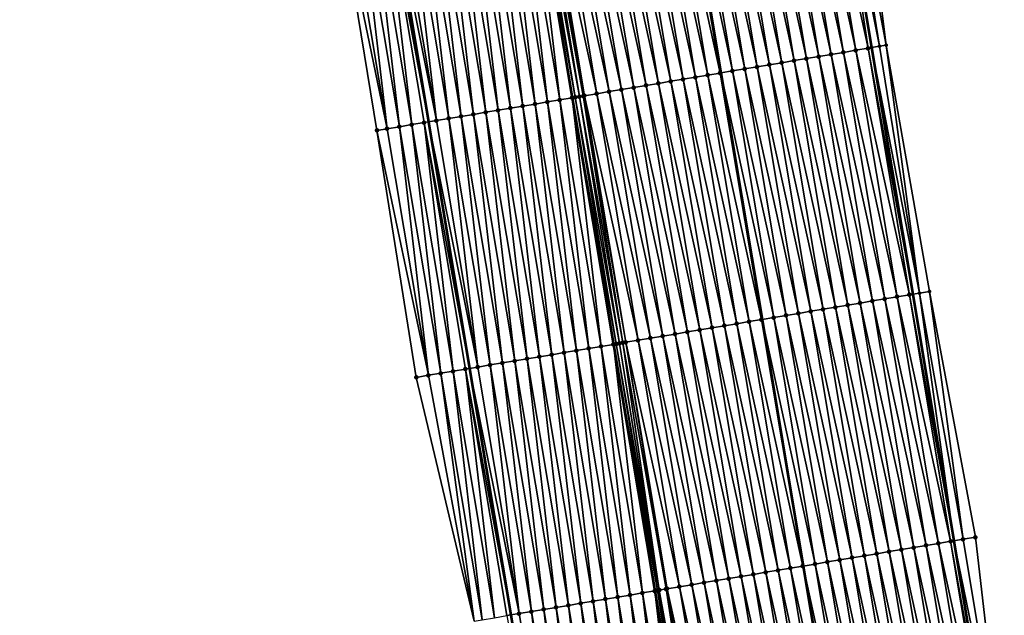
# Model space of a CAD drawing. Header units: feet. Extents: x 2010743 to 2022806, y 818705 to 837694.
# Tile 527 of 531: x 2011069 to 2011148, y 837192 to 837240. Entities that reach past the tile are written whole.
import ezdxf

# ---------------------------------------------------------------- set-up
doc = ezdxf.new("R2010")
doc.units = ezdxf.units.FT
doc.header["$MEASUREMENT"] = 0
for name, color, linetype, lineweight in [('EP_Travel Lane', 172, 'Continuous', 53), ('Road Shots', 141, 'Continuous', 100), ('STRIPING', 60, 'Continuous', 53)]:
    doc.layers.add(name, color=color, linetype=linetype, lineweight=lineweight)
doc.layers.add('I-77-MM17-21_NB-Surface-Border', color=7, linetype='Continuous')
doc.layers.add('I-77-MM17-21_NB-Surface-TIN', color=7, linetype='Continuous')

msp = doc.modelspace()

# ---------------------------------------------------------------- linework, layer by layer
at = {"layer": 'EP_Travel Lane'}
for points in [[(2011104.514, 837434.742, 351.34), (2011107.78, 837415.011, 351.279), (2011111.047, 837395.279, 351.224), (2011114.314, 837375.548, 351.122), (2011117.581, 837355.817, 351.022), (2011120.847, 837336.086, 350.92), (2011124.114, 837316.355, 350.766), (2011127.384, 837296.691, 350.653), (2011130.665, 837276.963, 350.494), (2011133.946, 837257.234, 350.353), (2011137.227, 837237.506, 350.187), (2011140.508, 837217.778, 350.009), (2011143.788, 837198.049, 349.843), (2011147.069, 837178.321, 349.642)], [(2011069.091, 837428.913, 351.618), (2011072.348, 837409.18, 351.539), (2011075.605, 837389.447, 351.486), (2011078.863, 837369.714, 351.407), (2011082.12, 837349.981, 351.32), (2011085.378, 837330.249, 351.211), (2011088.635, 837310.516, 351.083), (2011091.928, 837290.75, 350.94), (2011095.215, 837271.023, 350.777), (2011098.502, 837251.296, 350.63), (2011101.789, 837231.568, 350.475), (2011105.076, 837211.841, 350.307), (2011108.363, 837192.113, 350.139), (2011111.65, 837172.386, 349.935)]]:
    msp.add_polyline3d(points, dxfattribs=at)
at = {"layer": 'I-77-MM17-21_NB-Surface-Border', "color": 3, "linetype": 'Continuous', "lineweight": -3}
for points in [[(2011129.221, 837296.999, 350.596), (2011131.317, 837277.072, 350.474), (2011135.92, 837257.565, 350.287), (2011138.393, 837237.702, 350.154), (2011141.851, 837218.003, 350), (2011145.518, 837198.339, 349.784), (2011147.835, 837178.45, 349.618)], [(2011105.433, 837191.623, 350.058), (2011100.808, 837211.127, 350.183), (2011097.664, 837230.878, 350.35), (2011094.434, 837250.615, 350.516), (2011090.991, 837270.317, 350.659), (2011087.023, 837289.93, 350.798)]]:
    msp.add_polyline3d(points, dxfattribs=at)
at = {"layer": 'I-77-MM17-21_NB-Surface-TIN', "color": 128, "linetype": 'Continuous', "lineweight": -3}
for points in [[(2011138.393, 837237.702, 350.154), (2011135.92, 837257.565, 350.287), (2011134.683, 837257.358, 350.314)], [(2011134.966, 837237.127, 350.243), (2011131.662, 837256.851, 350.4), (2011130.676, 837256.686, 350.418)], [(2011135.952, 837237.292, 350.224), (2011132.648, 837257.017, 350.378), (2011131.662, 837256.851, 350.4)], [(2011134.966, 837237.127, 350.243), (2011135.952, 837237.292, 350.224), (2011131.662, 837256.851, 350.4)], [(2011136.938, 837237.457, 350.2), (2011133.926, 837257.231, 350.354), (2011132.648, 837257.017, 350.378)], [(2011135.952, 837237.292, 350.224), (2011136.938, 837237.457, 350.2), (2011132.648, 837257.017, 350.378)], [(2011133.926, 837257.231, 350.354), (2011137.227, 837237.506, 350.187), (2011133.946, 837257.234, 350.353)], [(2011137.219, 837237.505, 350.188), (2011133.926, 837257.231, 350.354), (2011136.938, 837237.457, 350.2)], [(2011137.219, 837237.505, 350.188), (2011137.227, 837237.506, 350.187), (2011133.926, 837257.231, 350.354)], [(2011137.862, 837237.613, 350.158), (2011134.683, 837257.358, 350.314), (2011133.946, 837257.234, 350.353)], [(2011137.862, 837237.613, 350.158), (2011133.946, 837257.234, 350.353), (2011137.227, 837237.506, 350.187)], [(2011138.393, 837237.702, 350.154), (2011134.683, 837257.358, 350.314), (2011137.862, 837237.613, 350.158)], [(2011130.034, 837236.3, 350.325), (2011126.731, 837256.025, 350.477), (2011125.745, 837255.859, 350.495)], [(2011131.021, 837236.465, 350.31), (2011127.717, 837256.19, 350.461), (2011126.731, 837256.025, 350.477)], [(2011130.034, 837236.3, 350.325), (2011131.021, 837236.465, 350.31), (2011126.731, 837256.025, 350.477)], [(2011132.007, 837236.631, 350.295), (2011128.703, 837256.355, 350.447), (2011127.717, 837256.19, 350.461)], [(2011131.021, 837236.465, 350.31), (2011132.007, 837236.631, 350.295), (2011127.717, 837256.19, 350.461)], [(2011132.993, 837236.796, 350.278), (2011129.689, 837256.521, 350.433), (2011128.703, 837256.355, 350.447)], [(2011132.007, 837236.631, 350.295), (2011132.993, 837236.796, 350.278), (2011128.703, 837256.355, 350.447)], [(2011133.979, 837236.961, 350.26), (2011130.676, 837256.686, 350.418), (2011129.689, 837256.521, 350.433)], [(2011132.993, 837236.796, 350.278), (2011133.979, 837236.961, 350.26), (2011129.689, 837256.521, 350.433)], [(2011133.979, 837236.961, 350.26), (2011134.966, 837237.127, 350.243), (2011130.676, 837256.686, 350.418)], [(2011125.103, 837235.473, 350.418), (2011121.8, 837255.198, 350.574), (2011120.813, 837255.033, 350.592)], [(2011121.8, 837255.198, 350.574), (2011125.169, 837235.484, 350.417), (2011121.875, 837255.211, 350.572)], [(2011125.103, 837235.473, 350.418), (2011125.169, 837235.484, 350.417), (2011121.8, 837255.198, 350.574)], [(2011126.089, 837235.639, 350.399), (2011122.786, 837255.363, 350.554), (2011121.875, 837255.211, 350.572)], [(2011126.089, 837235.639, 350.399), (2011121.875, 837255.211, 350.572), (2011125.169, 837235.484, 350.417)], [(2011127.076, 837235.804, 350.379), (2011123.772, 837255.529, 350.534), (2011122.786, 837255.363, 350.554)], [(2011126.089, 837235.639, 350.399), (2011127.076, 837235.804, 350.379), (2011122.786, 837255.363, 350.554)], [(2011128.062, 837235.969, 350.36), (2011124.758, 837255.694, 350.514), (2011123.772, 837255.529, 350.534)], [(2011127.076, 837235.804, 350.379), (2011128.062, 837235.969, 350.36), (2011123.772, 837255.529, 350.534)], [(2011129.048, 837236.135, 350.342), (2011125.745, 837255.859, 350.495), (2011124.758, 837255.694, 350.514)], [(2011128.062, 837235.969, 350.36), (2011129.048, 837236.135, 350.342), (2011124.758, 837255.694, 350.514)], [(2011129.048, 837236.135, 350.342), (2011130.034, 837236.3, 350.325), (2011125.745, 837255.859, 350.495)], [(2011121.158, 837234.812, 350.484), (2011117.855, 837254.537, 350.644), (2011116.868, 837254.371, 350.662)], [(2011122.145, 837234.977, 350.466), (2011118.841, 837254.702, 350.627), (2011117.855, 837254.537, 350.644)], [(2011121.158, 837234.812, 350.484), (2011122.145, 837234.977, 350.466), (2011117.855, 837254.537, 350.644)], [(2011123.131, 837235.143, 350.449), (2011119.827, 837254.867, 350.609), (2011118.841, 837254.702, 350.627)], [(2011122.145, 837234.977, 350.466), (2011123.131, 837235.143, 350.449), (2011118.841, 837254.702, 350.627)], [(2011124.117, 837235.308, 350.434), (2011120.813, 837255.033, 350.592), (2011119.827, 837254.867, 350.609)], [(2011123.131, 837235.143, 350.449), (2011124.117, 837235.308, 350.434), (2011119.827, 837254.867, 350.609)], [(2011124.117, 837235.308, 350.434), (2011125.103, 837235.473, 350.418), (2011120.813, 837255.033, 350.592)], [(2011116.227, 837233.985, 350.571), (2011112.923, 837253.71, 350.731), (2011111.937, 837253.545, 350.747)], [(2011117.213, 837234.151, 350.553), (2011113.91, 837253.875, 350.714), (2011112.923, 837253.71, 350.731)], [(2011116.227, 837233.985, 350.571), (2011117.213, 837234.151, 350.553), (2011112.923, 837253.71, 350.731)], [(2011118.2, 837234.316, 350.537), (2011114.896, 837254.041, 350.697), (2011113.91, 837253.875, 350.714)], [(2011117.213, 837234.151, 350.553), (2011118.2, 837234.316, 350.537), (2011113.91, 837253.875, 350.714)], [(2011119.186, 837234.481, 350.52), (2011115.882, 837254.206, 350.68), (2011114.896, 837254.041, 350.697)], [(2011118.2, 837234.316, 350.537), (2011119.186, 837234.481, 350.52), (2011114.896, 837254.041, 350.697)], [(2011120.172, 837234.647, 350.502), (2011116.868, 837254.371, 350.662), (2011115.882, 837254.206, 350.68)], [(2011119.186, 837234.481, 350.52), (2011120.172, 837234.647, 350.502), (2011115.882, 837254.206, 350.68)], [(2011120.172, 837234.647, 350.502), (2011121.158, 837234.812, 350.484), (2011116.868, 837254.371, 350.662)], [(2011110.31, 837232.994, 350.564), (2011107.992, 837252.884, 350.743), (2011107.006, 837252.719, 350.732)], [(2011111.296, 837233.16, 350.578), (2011108.978, 837253.049, 350.753), (2011107.992, 837252.884, 350.743)], [(2011110.31, 837232.994, 350.564), (2011111.296, 837233.16, 350.578), (2011107.992, 837252.884, 350.743)], [(2011112.282, 837233.325, 350.59), (2011109.937, 837253.21, 350.762), (2011108.978, 837253.049, 350.753)], [(2011111.296, 837233.16, 350.578), (2011112.282, 837233.325, 350.59), (2011108.978, 837253.049, 350.753)], [(2011109.937, 837253.21, 350.762), (2011113.268, 837233.49, 350.6), (2011109.965, 837253.214, 350.762)], [(2011112.282, 837233.325, 350.59), (2011113.268, 837233.49, 350.6), (2011109.937, 837253.21, 350.762)], [(2011113.522, 837233.532, 350.601), (2011110.269, 837253.265, 350.763), (2011109.965, 837253.214, 350.762)], [(2011113.522, 837233.532, 350.601), (2011109.965, 837253.214, 350.762), (2011113.268, 837233.49, 350.6)], [(2011113.848, 837233.587, 350.601), (2011110.622, 837253.324, 350.762), (2011110.269, 837253.265, 350.763)], [(2011113.522, 837233.532, 350.601), (2011113.848, 837233.587, 350.601), (2011110.269, 837253.265, 350.763)], [(2011114.167, 837233.64, 350.6), (2011110.951, 837253.379, 350.76), (2011110.622, 837253.324, 350.762)], [(2011113.848, 837233.587, 350.601), (2011114.167, 837233.64, 350.6), (2011110.622, 837253.324, 350.762)], [(2011115.241, 837233.82, 350.589), (2011111.937, 837253.545, 350.747), (2011110.951, 837253.379, 350.76)], [(2011114.255, 837233.655, 350.6), (2011115.241, 837233.82, 350.589), (2011110.951, 837253.379, 350.76)], [(2011114.167, 837233.64, 350.6), (2011114.255, 837233.655, 350.6), (2011110.951, 837253.379, 350.76)], [(2011115.241, 837233.82, 350.589), (2011116.227, 837233.985, 350.571), (2011111.937, 837253.545, 350.747)], [(2011105.378, 837232.169, 350.515), (2011103.061, 837252.059, 350.694), (2011102.074, 837251.893, 350.69)], [(2011106.364, 837232.334, 350.523), (2011104.047, 837252.224, 350.699), (2011103.061, 837252.059, 350.694)], [(2011105.378, 837232.169, 350.515), (2011106.364, 837232.334, 350.523), (2011103.061, 837252.059, 350.694)], [(2011107.351, 837232.499, 350.53), (2011105.033, 837252.389, 350.707), (2011104.047, 837252.224, 350.699)], [(2011106.364, 837232.334, 350.523), (2011107.351, 837232.499, 350.53), (2011104.047, 837252.224, 350.699)], [(2011108.337, 837232.664, 350.538), (2011106.02, 837252.554, 350.718), (2011105.033, 837252.389, 350.707)], [(2011107.351, 837232.499, 350.53), (2011108.337, 837232.664, 350.538), (2011105.033, 837252.389, 350.707)], [(2011109.323, 837232.829, 350.549), (2011107.006, 837252.719, 350.732), (2011106.02, 837252.554, 350.718)], [(2011108.337, 837232.664, 350.538), (2011109.323, 837232.829, 350.549), (2011106.02, 837252.554, 350.718)], [(2011109.323, 837232.829, 350.549), (2011110.31, 837232.994, 350.564), (2011107.006, 837252.719, 350.732)], [(2011098.129, 837251.233, 350.624), (2011101.789, 837231.568, 350.475), (2011098.502, 837251.296, 350.63)], [(2011102.419, 837231.674, 350.487), (2011099.116, 837251.398, 350.639), (2011098.502, 837251.296, 350.63)], [(2011102.419, 837231.674, 350.487), (2011098.502, 837251.296, 350.63), (2011101.789, 837231.568, 350.475)], [(2011102.419, 837231.674, 350.487), (2011100.102, 837251.563, 350.658), (2011099.116, 837251.398, 350.639)], [(2011103.406, 837231.839, 350.499), (2011101.088, 837251.728, 350.676), (2011100.102, 837251.563, 350.658)], [(2011102.419, 837231.674, 350.487), (2011103.406, 837231.839, 350.499), (2011100.102, 837251.563, 350.658)], [(2011104.392, 837232.004, 350.508), (2011102.074, 837251.893, 350.69), (2011101.088, 837251.728, 350.676)], [(2011103.406, 837231.839, 350.499), (2011104.392, 837232.004, 350.508), (2011101.088, 837251.728, 350.676)], [(2011104.392, 837232.004, 350.508), (2011105.378, 837232.169, 350.515), (2011102.074, 837251.893, 350.69)], [(2011098.474, 837231.014, 350.379), (2011095.17, 837250.738, 350.542), (2011094.434, 837250.615, 350.516)], [(2011097.664, 837230.878, 350.35), (2011098.474, 837231.014, 350.379), (2011094.434, 837250.615, 350.516)], [(2011098.474, 837231.014, 350.379), (2011096.157, 837250.903, 350.578), (2011095.17, 837250.738, 350.542)], [(2011099.46, 837231.179, 350.413), (2011097.143, 837251.068, 350.606), (2011096.157, 837250.903, 350.578)], [(2011098.474, 837231.014, 350.379), (2011099.46, 837231.179, 350.413), (2011096.157, 837250.903, 350.578)], [(2011100.447, 837231.344, 350.442), (2011098.129, 837251.233, 350.624), (2011097.143, 837251.068, 350.606)], [(2011099.46, 837231.179, 350.413), (2011100.447, 837231.344, 350.442), (2011097.143, 837251.068, 350.606)], [(2011101.433, 837231.509, 350.469), (2011101.789, 837231.568, 350.475), (2011098.129, 837251.233, 350.624)], [(2011100.447, 837231.344, 350.442), (2011101.433, 837231.509, 350.469), (2011098.129, 837251.233, 350.624)], [(2011138.269, 837217.402, 350.073), (2011134.966, 837237.127, 350.243), (2011133.979, 837236.961, 350.26)], [(2011139.255, 837217.568, 350.048), (2011135.952, 837237.292, 350.224), (2011134.966, 837237.127, 350.243)], [(2011138.269, 837217.402, 350.073), (2011139.255, 837217.568, 350.048), (2011134.966, 837237.127, 350.243)], [(2011135.952, 837237.292, 350.224), (2011140.242, 837217.733, 350.02), (2011136.938, 837237.457, 350.2)], [(2011139.255, 837217.568, 350.048), (2011140.242, 837217.733, 350.02), (2011135.952, 837237.292, 350.224)], [(2011137.219, 837237.505, 350.188), (2011136.938, 837237.457, 350.2), (2011140.508, 837217.778, 350.009)], [(2011136.938, 837237.457, 350.2), (2011140.242, 837217.733, 350.02), (2011140.508, 837217.778, 350.009)], [(2011137.219, 837237.505, 350.188), (2011140.508, 837217.778, 350.009), (2011137.227, 837237.506, 350.187)], [(2011137.862, 837237.613, 350.158), (2011137.227, 837237.506, 350.187), (2011141.046, 837217.868, 349.987)], [(2011141.046, 837217.868, 349.987), (2011137.227, 837237.506, 350.187), (2011140.508, 837217.778, 350.009)], [(2011138.393, 837237.702, 350.154), (2011137.862, 837237.613, 350.158), (2011141.046, 837217.868, 349.987)], [(2011138.393, 837237.702, 350.154), (2011141.046, 837217.868, 349.987), (2011141.851, 837218.003, 350)], [(2011133.338, 837216.576, 350.159), (2011130.034, 837236.3, 350.325), (2011129.048, 837236.135, 350.342)], [(2011134.324, 837216.741, 350.144), (2011131.021, 837236.465, 350.31), (2011130.034, 837236.3, 350.325)], [(2011133.338, 837216.576, 350.159), (2011134.324, 837216.741, 350.144), (2011130.034, 837236.3, 350.325)], [(2011135.311, 837216.906, 350.13), (2011132.007, 837236.631, 350.295), (2011131.021, 837236.465, 350.31)], [(2011134.324, 837216.741, 350.144), (2011135.311, 837216.906, 350.13), (2011131.021, 837236.465, 350.31)], [(2011136.297, 837217.072, 350.114), (2011132.993, 837236.796, 350.278), (2011132.007, 837236.631, 350.295)], [(2011135.311, 837216.906, 350.13), (2011136.297, 837217.072, 350.114), (2011132.007, 837236.631, 350.295)], [(2011137.283, 837217.237, 350.095), (2011133.979, 837236.961, 350.26), (2011132.993, 837236.796, 350.278)], [(2011136.297, 837217.072, 350.114), (2011137.283, 837217.237, 350.095), (2011132.993, 837236.796, 350.278)], [(2011137.283, 837217.237, 350.095), (2011138.269, 837217.402, 350.073), (2011133.979, 837236.961, 350.26)], [(2011129.393, 837215.914, 350.246), (2011126.089, 837235.639, 350.399), (2011125.169, 837235.484, 350.417)], [(2011130.379, 837216.079, 350.223), (2011127.076, 837235.804, 350.379), (2011126.089, 837235.639, 350.399)], [(2011129.393, 837215.914, 350.246), (2011130.379, 837216.079, 350.223), (2011126.089, 837235.639, 350.399)], [(2011131.366, 837216.245, 350.2), (2011128.062, 837235.969, 350.36), (2011127.076, 837235.804, 350.379)], [(2011130.379, 837216.079, 350.223), (2011131.366, 837216.245, 350.2), (2011127.076, 837235.804, 350.379)], [(2011132.352, 837216.41, 350.178), (2011129.048, 837236.135, 350.342), (2011128.062, 837235.969, 350.36)], [(2011131.366, 837216.245, 350.2), (2011132.352, 837216.41, 350.178), (2011128.062, 837235.969, 350.36)], [(2011132.352, 837216.41, 350.178), (2011133.338, 837216.576, 350.159), (2011129.048, 837236.135, 350.342)], [(2011124.462, 837215.088, 350.322), (2011121.158, 837234.812, 350.484), (2011120.172, 837234.647, 350.502)], [(2011125.448, 837215.253, 350.305), (2011122.145, 837234.977, 350.466), (2011121.158, 837234.812, 350.484)], [(2011124.462, 837215.088, 350.322), (2011125.448, 837215.253, 350.305), (2011121.158, 837234.812, 350.484)], [(2011126.434, 837215.418, 350.289), (2011123.131, 837235.143, 350.449), (2011122.145, 837234.977, 350.466)], [(2011125.448, 837215.253, 350.305), (2011126.434, 837215.418, 350.289), (2011122.145, 837234.977, 350.466)], [(2011127.421, 837215.583, 350.28), (2011124.117, 837235.308, 350.434), (2011123.131, 837235.143, 350.449)], [(2011126.434, 837215.418, 350.289), (2011127.421, 837215.583, 350.28), (2011123.131, 837235.143, 350.449)], [(2011128.407, 837215.749, 350.266), (2011125.103, 837235.473, 350.418), (2011124.117, 837235.308, 350.434)], [(2011127.421, 837215.583, 350.28), (2011128.407, 837215.749, 350.266), (2011124.117, 837235.308, 350.434)], [(2011125.103, 837235.473, 350.418), (2011128.463, 837215.758, 350.265), (2011125.169, 837235.484, 350.417)], [(2011128.407, 837215.749, 350.266), (2011128.463, 837215.758, 350.265), (2011125.103, 837235.473, 350.418)], [(2011129.393, 837215.914, 350.246), (2011125.169, 837235.484, 350.417), (2011128.463, 837215.758, 350.265)], [(2011119.531, 837214.261, 350.414), (2011116.227, 837233.985, 350.571), (2011115.241, 837233.82, 350.589)], [(2011120.517, 837214.426, 350.394), (2011117.213, 837234.151, 350.553), (2011116.227, 837233.985, 350.571)], [(2011119.531, 837214.261, 350.414), (2011120.517, 837214.426, 350.394), (2011116.227, 837233.985, 350.571)], [(2011121.503, 837214.592, 350.376), (2011118.2, 837234.316, 350.537), (2011117.213, 837234.151, 350.553)], [(2011120.517, 837214.426, 350.394), (2011121.503, 837214.592, 350.376), (2011117.213, 837234.151, 350.553)], [(2011122.489, 837214.757, 350.357), (2011119.186, 837234.481, 350.52), (2011118.2, 837234.316, 350.537)], [(2011121.503, 837214.592, 350.376), (2011122.489, 837214.757, 350.357), (2011118.2, 837234.316, 350.537)], [(2011123.476, 837214.922, 350.34), (2011120.172, 837234.647, 350.502), (2011119.186, 837234.481, 350.52)], [(2011122.489, 837214.757, 350.357), (2011123.476, 837214.922, 350.34), (2011119.186, 837234.481, 350.52)], [(2011123.476, 837214.922, 350.34), (2011124.462, 837215.088, 350.322), (2011120.172, 837234.647, 350.502)], [(2011113.613, 837213.27, 350.398), (2011111.296, 837233.16, 350.578), (2011110.31, 837232.994, 350.564)], [(2011114.599, 837213.435, 350.412), (2011112.282, 837233.325, 350.59), (2011111.296, 837233.16, 350.578)], [(2011113.613, 837213.27, 350.398), (2011114.599, 837213.435, 350.412), (2011111.296, 837233.16, 350.578)], [(2011115.586, 837213.6, 350.428), (2011113.268, 837233.49, 350.6), (2011112.282, 837233.325, 350.59)], [(2011114.599, 837213.435, 350.412), (2011115.586, 837213.6, 350.428), (2011112.282, 837233.325, 350.59)], [(2011116.797, 837213.803, 350.443), (2011113.522, 837233.532, 350.601), (2011113.268, 837233.49, 350.6)], [(2011116.797, 837213.803, 350.443), (2011113.268, 837233.49, 350.6), (2011116.572, 837213.765, 350.441)], [(2011115.586, 837213.6, 350.428), (2011116.572, 837213.765, 350.441), (2011113.268, 837233.49, 350.6)], [(2011117.059, 837213.847, 350.443), (2011113.848, 837233.587, 350.601), (2011113.522, 837233.532, 350.601)], [(2011116.797, 837213.803, 350.443), (2011117.059, 837213.847, 350.443), (2011113.522, 837233.532, 350.601)], [(2011117.326, 837213.891, 350.443), (2011114.167, 837233.64, 350.6), (2011113.848, 837233.587, 350.601)], [(2011117.059, 837213.847, 350.443), (2011117.326, 837213.891, 350.443), (2011113.848, 837233.587, 350.601)], [(2011117.558, 837213.93, 350.441), (2011114.255, 837233.655, 350.6), (2011114.167, 837233.64, 350.6)], [(2011117.326, 837213.891, 350.443), (2011117.558, 837213.93, 350.441), (2011114.167, 837233.64, 350.6)], [(2011118.545, 837214.096, 350.431), (2011115.241, 837233.82, 350.589), (2011114.255, 837233.655, 350.6)], [(2011117.558, 837213.93, 350.441), (2011118.545, 837214.096, 350.431), (2011114.255, 837233.655, 350.6)], [(2011118.545, 837214.096, 350.431), (2011119.531, 837214.261, 350.414), (2011115.241, 837233.82, 350.589)], [(2011109.668, 837212.609, 350.36), (2011107.351, 837232.499, 350.53), (2011106.364, 837232.334, 350.523)], [(2011110.654, 837212.775, 350.369), (2011108.337, 837232.664, 350.538), (2011107.351, 837232.499, 350.53)], [(2011109.668, 837212.609, 350.36), (2011110.654, 837212.775, 350.369), (2011107.351, 837232.499, 350.53)], [(2011111.641, 837212.94, 350.377), (2011109.323, 837232.829, 350.549), (2011108.337, 837232.664, 350.538)], [(2011110.654, 837212.775, 350.369), (2011111.641, 837212.94, 350.377), (2011108.337, 837232.664, 350.538)], [(2011112.627, 837213.105, 350.387), (2011110.31, 837232.994, 350.564), (2011109.323, 837232.829, 350.549)], [(2011111.641, 837212.94, 350.377), (2011112.627, 837213.105, 350.387), (2011109.323, 837232.829, 350.549)], [(2011112.627, 837213.105, 350.387), (2011113.613, 837213.27, 350.398), (2011110.31, 837232.994, 350.564)], [(2011101.433, 837231.509, 350.469), (2011105.076, 837211.841, 350.307), (2011101.789, 837231.568, 350.475)], [(2011105.723, 837211.949, 350.317), (2011102.419, 837231.674, 350.487), (2011101.789, 837231.568, 350.475)], [(2011105.723, 837211.949, 350.317), (2011101.789, 837231.568, 350.475), (2011105.076, 837211.841, 350.307)], [(2011105.723, 837211.949, 350.317), (2011103.406, 837231.839, 350.499), (2011102.419, 837231.674, 350.487)], [(2011106.709, 837212.114, 350.328), (2011104.392, 837232.004, 350.508), (2011103.406, 837231.839, 350.499)], [(2011105.723, 837211.949, 350.317), (2011106.709, 837212.114, 350.328), (2011103.406, 837231.839, 350.499)], [(2011107.696, 837212.279, 350.341), (2011105.378, 837232.169, 350.515), (2011104.392, 837232.004, 350.508)], [(2011106.709, 837212.114, 350.328), (2011107.696, 837212.279, 350.341), (2011104.392, 837232.004, 350.508)], [(2011108.682, 837212.444, 350.352), (2011106.364, 837232.334, 350.523), (2011105.378, 837232.169, 350.515)], [(2011107.696, 837212.279, 350.341), (2011108.682, 837212.444, 350.352), (2011105.378, 837232.169, 350.515)], [(2011108.682, 837212.444, 350.352), (2011109.668, 837212.609, 350.36), (2011106.364, 837232.334, 350.523)], [(2011101.778, 837211.289, 350.215), (2011098.474, 837231.014, 350.379), (2011097.664, 837230.878, 350.35)], [(2011100.808, 837211.127, 350.183), (2011101.778, 837211.289, 350.215), (2011097.664, 837230.878, 350.35)], [(2011101.778, 837211.289, 350.215), (2011099.46, 837231.179, 350.413), (2011098.474, 837231.014, 350.379)], [(2011102.764, 837211.454, 350.245), (2011100.447, 837231.344, 350.442), (2011099.46, 837231.179, 350.413)], [(2011101.778, 837211.289, 350.215), (2011102.764, 837211.454, 350.245), (2011099.46, 837231.179, 350.413)], [(2011103.75, 837211.619, 350.277), (2011101.433, 837231.509, 350.469), (2011100.447, 837231.344, 350.442)], [(2011102.764, 837211.454, 350.245), (2011103.75, 837211.619, 350.277), (2011100.447, 837231.344, 350.442)], [(2011104.737, 837211.784, 350.302), (2011105.076, 837211.841, 350.307), (2011101.433, 837231.509, 350.469)], [(2011103.75, 837211.619, 350.277), (2011104.737, 837211.784, 350.302), (2011101.433, 837231.509, 350.469)], [(2011137.283, 837217.237, 350.095), (2011141.573, 837197.678, 349.898), (2011138.269, 837217.402, 350.073)], [(2011138.269, 837217.402, 350.073), (2011142.559, 837197.843, 349.877), (2011139.255, 837217.568, 350.048)], [(2011138.269, 837217.402, 350.073), (2011141.573, 837197.678, 349.898), (2011142.559, 837197.843, 349.877)], [(2011139.255, 837217.568, 350.048), (2011143.545, 837198.009, 349.85), (2011140.242, 837217.733, 350.02)], [(2011139.255, 837217.568, 350.048), (2011142.559, 837197.843, 349.877), (2011143.545, 837198.009, 349.85)], [(2011140.242, 837217.733, 350.02), (2011143.788, 837198.049, 349.843), (2011140.508, 837217.778, 350.009)], [(2011140.242, 837217.733, 350.02), (2011143.545, 837198.009, 349.85), (2011143.788, 837198.049, 349.843)], [(2011141.046, 837217.868, 349.987), (2011140.508, 837217.778, 350.009), (2011143.788, 837198.049, 349.843)], [(2011141.046, 837217.868, 349.987), (2011144.532, 837198.174, 349.818), (2011141.851, 837218.003, 350)], [(2011141.046, 837217.868, 349.987), (2011143.788, 837198.049, 349.843), (2011144.532, 837198.174, 349.818)], [(2011141.851, 837218.003, 350), (2011144.532, 837198.174, 349.818), (2011145.518, 837198.339, 349.784)], [(2011133.338, 837216.576, 350.159), (2011137.628, 837197.017, 349.952), (2011134.324, 837216.741, 350.144)], [(2011134.324, 837216.741, 350.144), (2011138.614, 837197.182, 349.94), (2011135.311, 837216.906, 350.13)], [(2011134.324, 837216.741, 350.144), (2011137.628, 837197.017, 349.952), (2011138.614, 837197.182, 349.94)], [(2011135.311, 837216.906, 350.13), (2011139.6, 837197.347, 349.927), (2011136.297, 837217.072, 350.114)], [(2011135.311, 837216.906, 350.13), (2011138.614, 837197.182, 349.94), (2011139.6, 837197.347, 349.927)], [(2011136.297, 837217.072, 350.114), (2011140.587, 837197.512, 349.914), (2011137.283, 837217.237, 350.095)], [(2011136.297, 837217.072, 350.114), (2011139.6, 837197.347, 349.927), (2011140.587, 837197.512, 349.914)], [(2011137.283, 837217.237, 350.095), (2011140.587, 837197.512, 349.914), (2011141.573, 837197.678, 349.898)], [(2011129.393, 837215.914, 350.246), (2011128.463, 837215.758, 350.265), (2011132.697, 837196.19, 350.059)], [(2011129.393, 837215.914, 350.246), (2011133.683, 837196.355, 350.035), (2011130.379, 837216.079, 350.223)], [(2011129.393, 837215.914, 350.246), (2011132.697, 837196.19, 350.059), (2011133.683, 837196.355, 350.035)], [(2011130.379, 837216.079, 350.223), (2011134.669, 837196.52, 350.012), (2011131.366, 837216.245, 350.2)], [(2011130.379, 837216.079, 350.223), (2011133.683, 837196.355, 350.035), (2011134.669, 837196.52, 350.012)], [(2011131.366, 837216.245, 350.2), (2011135.655, 837196.686, 349.989), (2011132.352, 837216.41, 350.178)], [(2011131.366, 837216.245, 350.2), (2011134.669, 837196.52, 350.012), (2011135.655, 837196.686, 349.989)], [(2011132.352, 837216.41, 350.178), (2011136.642, 837196.851, 349.969), (2011133.338, 837216.576, 350.159)], [(2011132.352, 837216.41, 350.178), (2011135.655, 837196.686, 349.989), (2011136.642, 837196.851, 349.969)], [(2011133.338, 837216.576, 350.159), (2011136.642, 837196.851, 349.969), (2011137.628, 837197.017, 349.952)], [(2011123.476, 837214.922, 350.34), (2011127.766, 837195.363, 350.15), (2011124.462, 837215.088, 350.322)], [(2011124.462, 837215.088, 350.322), (2011128.752, 837195.528, 350.131), (2011125.448, 837215.253, 350.305)], [(2011124.462, 837215.088, 350.322), (2011127.766, 837195.363, 350.15), (2011128.752, 837195.528, 350.131)], [(2011125.448, 837215.253, 350.305), (2011129.738, 837195.694, 350.115), (2011126.434, 837215.418, 350.289)], [(2011125.448, 837215.253, 350.305), (2011128.752, 837195.528, 350.131), (2011129.738, 837195.694, 350.115)], [(2011126.434, 837215.418, 350.289), (2011130.724, 837195.859, 350.1), (2011127.421, 837215.583, 350.28)], [(2011126.434, 837215.418, 350.289), (2011129.738, 837195.694, 350.115), (2011130.724, 837195.859, 350.1)], [(2011127.421, 837215.583, 350.28), (2011131.711, 837196.024, 350.081), (2011128.407, 837215.749, 350.266)], [(2011127.421, 837215.583, 350.28), (2011130.724, 837195.859, 350.1), (2011131.711, 837196.024, 350.081)], [(2011128.407, 837215.749, 350.266), (2011131.757, 837196.032, 350.08), (2011128.463, 837215.758, 350.265)], [(2011128.407, 837215.749, 350.266), (2011131.711, 837196.024, 350.081), (2011131.757, 837196.032, 350.08)], [(2011132.697, 837196.19, 350.059), (2011128.463, 837215.758, 350.265), (2011131.757, 837196.032, 350.08)], [(2011118.545, 837214.096, 350.431), (2011122.834, 837194.536, 350.238), (2011119.531, 837214.261, 350.414)], [(2011119.531, 837214.261, 350.414), (2011123.821, 837194.702, 350.22), (2011120.517, 837214.426, 350.394)], [(2011119.531, 837214.261, 350.414), (2011122.834, 837194.536, 350.238), (2011123.821, 837194.702, 350.22)], [(2011120.517, 837214.426, 350.394), (2011124.807, 837194.867, 350.203), (2011121.503, 837214.592, 350.376)], [(2011120.517, 837214.426, 350.394), (2011123.821, 837194.702, 350.22), (2011124.807, 837194.867, 350.203)], [(2011121.503, 837214.592, 350.376), (2011125.793, 837195.032, 350.186), (2011122.489, 837214.757, 350.357)], [(2011121.503, 837214.592, 350.376), (2011124.807, 837194.867, 350.203), (2011125.793, 837195.032, 350.186)], [(2011122.489, 837214.757, 350.357), (2011126.779, 837195.198, 350.168), (2011123.476, 837214.922, 350.34)], [(2011122.489, 837214.757, 350.357), (2011125.793, 837195.032, 350.186), (2011126.779, 837195.198, 350.168)], [(2011123.476, 837214.922, 350.34), (2011126.779, 837195.198, 350.168), (2011127.766, 837195.363, 350.15)], [(2011114.599, 837213.435, 350.412), (2011117.903, 837193.71, 350.255), (2011115.586, 837213.6, 350.428)], [(2011115.586, 837213.6, 350.428), (2011118.889, 837193.875, 350.266), (2011116.572, 837213.765, 350.441)], [(2011115.586, 837213.6, 350.428), (2011117.903, 837193.71, 350.255), (2011118.889, 837193.875, 350.266)], [(2011116.797, 837213.803, 350.443), (2011116.572, 837213.765, 350.441), (2011120.099, 837194.078, 350.275)], [(2011120.099, 837194.078, 350.275), (2011116.572, 837213.765, 350.441), (2011119.876, 837194.041, 350.275)], [(2011118.889, 837193.875, 350.266), (2011119.876, 837194.041, 350.275), (2011116.572, 837213.765, 350.441)], [(2011116.797, 837213.803, 350.443), (2011120.236, 837194.101, 350.275), (2011117.059, 837213.847, 350.443)], [(2011116.797, 837213.803, 350.443), (2011120.099, 837194.078, 350.275), (2011120.236, 837194.101, 350.275)], [(2011117.059, 837213.847, 350.443), (2011120.236, 837194.101, 350.275), (2011117.326, 837213.891, 350.443)], [(2011117.326, 837213.891, 350.443), (2011120.791, 837194.194, 350.273), (2011117.558, 837213.93, 350.441)], [(2011117.326, 837213.891, 350.443), (2011120.236, 837194.101, 350.275), (2011120.791, 837194.194, 350.273)], [(2011117.558, 837213.93, 350.441), (2011121.848, 837194.371, 350.258), (2011118.545, 837214.096, 350.431)], [(2011117.558, 837213.93, 350.441), (2011120.862, 837194.206, 350.273), (2011121.848, 837194.371, 350.258)], [(2011117.558, 837213.93, 350.441), (2011120.791, 837194.194, 350.273), (2011120.862, 837194.206, 350.273)], [(2011118.545, 837214.096, 350.431), (2011121.848, 837194.371, 350.258), (2011122.834, 837194.536, 350.238)], [(2011109.668, 837212.609, 350.36), (2011112.972, 837192.885, 350.19), (2011110.654, 837212.775, 350.369)], [(2011110.654, 837212.775, 350.369), (2011113.958, 837193.05, 350.201), (2011111.641, 837212.94, 350.377)], [(2011110.654, 837212.775, 350.369), (2011112.972, 837192.885, 350.19), (2011113.958, 837193.05, 350.201)], [(2011111.641, 837212.94, 350.377), (2011114.944, 837193.215, 350.213), (2011112.627, 837213.105, 350.387)], [(2011111.641, 837212.94, 350.377), (2011113.958, 837193.05, 350.201), (2011114.944, 837193.215, 350.213)], [(2011112.627, 837213.105, 350.387), (2011115.931, 837193.38, 350.228), (2011113.613, 837213.27, 350.398)], [(2011112.627, 837213.105, 350.387), (2011114.944, 837193.215, 350.213), (2011115.931, 837193.38, 350.228)], [(2011113.613, 837213.27, 350.398), (2011116.917, 837193.545, 350.242), (2011114.599, 837213.435, 350.412)], [(2011113.613, 837213.27, 350.398), (2011115.931, 837193.38, 350.228), (2011116.917, 837193.545, 350.242)], [(2011114.599, 837213.435, 350.412), (2011116.917, 837193.545, 350.242), (2011117.903, 837193.71, 350.255)], [(2011105.723, 837211.949, 350.317), (2011105.076, 837211.841, 350.307), (2011109.027, 837192.224, 350.15)], [(2011105.723, 837211.949, 350.317), (2011109.027, 837192.224, 350.15), (2011106.709, 837212.114, 350.328)], [(2011106.709, 837212.114, 350.328), (2011110.013, 837192.39, 350.163), (2011107.696, 837212.279, 350.341)], [(2011106.709, 837212.114, 350.328), (2011109.027, 837192.224, 350.15), (2011110.013, 837192.39, 350.163)], [(2011107.696, 837212.279, 350.341), (2011110.999, 837192.555, 350.172), (2011108.682, 837212.444, 350.352)], [(2011107.696, 837212.279, 350.341), (2011110.013, 837192.39, 350.163), (2011110.999, 837192.555, 350.172)], [(2011108.682, 837212.444, 350.352), (2011111.985, 837192.72, 350.181), (2011109.668, 837212.609, 350.36)], [(2011108.682, 837212.444, 350.352), (2011110.999, 837192.555, 350.172), (2011111.985, 837192.72, 350.181)], [(2011109.668, 837212.609, 350.36), (2011111.985, 837192.72, 350.181), (2011112.972, 837192.885, 350.19)], [(2011100.808, 837211.127, 350.183), (2011105.433, 837191.623, 350.058), (2011101.778, 837211.289, 350.215)], [(2011101.778, 837211.289, 350.215), (2011105.433, 837191.623, 350.058), (2011102.764, 837211.454, 350.245)], [(2011102.764, 837211.454, 350.245), (2011106.068, 837191.729, 350.079), (2011103.75, 837211.619, 350.277)], [(2011102.764, 837211.454, 350.245), (2011105.433, 837191.623, 350.058), (2011106.068, 837191.729, 350.079)], [(2011103.75, 837211.619, 350.277), (2011107.054, 837191.894, 350.111), (2011104.737, 837211.784, 350.302)], [(2011103.75, 837211.619, 350.277), (2011106.068, 837191.729, 350.079), (2011107.054, 837191.894, 350.111)], [(2011104.737, 837211.784, 350.302), (2011108.363, 837192.113, 350.139), (2011105.076, 837211.841, 350.307)], [(2011104.737, 837211.784, 350.302), (2011108.04, 837192.059, 350.134), (2011108.363, 837192.113, 350.139)], [(2011104.737, 837211.784, 350.302), (2011107.054, 837191.894, 350.111), (2011108.04, 837192.059, 350.134)], [(2011109.027, 837192.224, 350.15), (2011105.076, 837211.841, 350.307), (2011108.363, 837192.113, 350.139)], [(2011145.863, 837178.119, 349.674), (2011142.559, 837197.843, 349.877), (2011141.573, 837197.678, 349.898)], [(2011146.849, 837178.284, 349.649), (2011143.545, 837198.009, 349.85), (2011142.559, 837197.843, 349.877)], [(2011145.863, 837178.119, 349.674), (2011146.849, 837178.284, 349.649), (2011142.559, 837197.843, 349.877)], [(2011143.545, 837198.009, 349.85), (2011147.069, 837178.321, 349.642), (2011143.788, 837198.049, 349.843)], [(2011146.849, 837178.284, 349.649), (2011147.069, 837178.321, 349.642), (2011143.545, 837198.009, 349.85)], [(2011147.835, 837178.45, 349.618), (2011144.532, 837198.174, 349.818), (2011143.788, 837198.049, 349.843)], [(2011147.835, 837178.45, 349.618), (2011143.788, 837198.049, 349.843), (2011147.069, 837178.321, 349.642)], [(2011147.835, 837178.45, 349.618), (2011145.518, 837198.339, 349.784), (2011144.532, 837198.174, 349.818)], [(2011140.932, 837177.292, 349.765), (2011137.628, 837197.017, 349.952), (2011136.642, 837196.851, 349.969)], [(2011141.918, 837177.457, 349.75), (2011138.614, 837197.182, 349.94), (2011137.628, 837197.017, 349.952)], [(2011140.932, 837177.292, 349.765), (2011141.918, 837177.457, 349.75), (2011137.628, 837197.017, 349.952)], [(2011142.904, 837177.623, 349.732), (2011139.6, 837197.347, 349.927), (2011138.614, 837197.182, 349.94)], [(2011141.918, 837177.457, 349.75), (2011142.904, 837177.623, 349.732), (2011138.614, 837197.182, 349.94)], [(2011143.89, 837177.788, 349.712), (2011140.587, 837197.512, 349.914), (2011139.6, 837197.347, 349.927)], [(2011142.904, 837177.623, 349.732), (2011143.89, 837177.788, 349.712), (2011139.6, 837197.347, 349.927)], [(2011144.876, 837177.953, 349.694), (2011141.573, 837197.678, 349.898), (2011140.587, 837197.512, 349.914)], [(2011143.89, 837177.788, 349.712), (2011144.876, 837177.953, 349.694), (2011140.587, 837197.512, 349.914)], [(2011144.876, 837177.953, 349.694), (2011145.863, 837178.119, 349.674), (2011141.573, 837197.678, 349.898)], [(2011136, 837176.465, 349.862), (2011132.697, 837196.19, 350.059), (2011131.757, 837196.032, 350.08)], [(2011136.987, 837176.631, 349.839), (2011133.683, 837196.355, 350.035), (2011132.697, 837196.19, 350.059)], [(2011136, 837176.465, 349.862), (2011136.987, 837176.631, 349.839), (2011132.697, 837196.19, 350.059)], [(2011137.973, 837176.796, 349.818), (2011134.669, 837196.52, 350.012), (2011133.683, 837196.355, 350.035)], [(2011136.987, 837176.631, 349.839), (2011137.973, 837176.796, 349.818), (2011133.683, 837196.355, 350.035)], [(2011138.959, 837176.962, 349.798), (2011135.655, 837196.686, 349.989), (2011134.669, 837196.52, 350.012)], [(2011137.973, 837176.796, 349.818), (2011138.959, 837176.962, 349.798), (2011134.669, 837196.52, 350.012)], [(2011139.945, 837177.127, 349.78), (2011136.642, 837196.851, 349.969), (2011135.655, 837196.686, 349.989)], [(2011138.959, 837176.962, 349.798), (2011139.945, 837177.127, 349.78), (2011135.655, 837196.686, 349.989)], [(2011139.945, 837177.127, 349.78), (2011140.932, 837177.292, 349.765), (2011136.642, 837196.851, 349.969)], [(2011131.069, 837175.639, 349.948), (2011127.766, 837195.363, 350.15), (2011126.779, 837195.198, 350.168)], [(2011132.055, 837175.804, 349.932), (2011128.752, 837195.528, 350.131), (2011127.766, 837195.363, 350.15)], [(2011131.069, 837175.639, 349.948), (2011132.055, 837175.804, 349.932), (2011127.766, 837195.363, 350.15)], [(2011133.042, 837175.969, 349.917), (2011129.738, 837195.694, 350.115), (2011128.752, 837195.528, 350.131)], [(2011132.055, 837175.804, 349.932), (2011133.042, 837175.969, 349.917), (2011128.752, 837195.528, 350.131)], [(2011134.028, 837176.135, 349.9), (2011130.724, 837195.859, 350.1), (2011129.738, 837195.694, 350.115)], [(2011133.042, 837175.969, 349.917), (2011134.028, 837176.135, 349.9), (2011129.738, 837195.694, 350.115)], [(2011135.014, 837176.3, 349.882), (2011131.711, 837196.024, 350.081), (2011130.724, 837195.859, 350.1)], [(2011134.028, 837176.135, 349.9), (2011135.014, 837176.3, 349.882), (2011130.724, 837195.859, 350.1)], [(2011131.711, 837196.024, 350.081), (2011135.05, 837176.306, 349.881), (2011131.757, 837196.032, 350.08)], [(2011135.014, 837176.3, 349.882), (2011135.05, 837176.306, 349.881), (2011131.711, 837196.024, 350.081)], [(2011136, 837176.465, 349.862), (2011131.757, 837196.032, 350.08), (2011135.05, 837176.306, 349.881)], [(2011127.124, 837174.977, 350.017), (2011123.821, 837194.702, 350.22), (2011122.834, 837194.536, 350.238)], [(2011128.11, 837175.143, 350.001), (2011124.807, 837194.867, 350.203), (2011123.821, 837194.702, 350.22)], [(2011127.124, 837174.977, 350.017), (2011128.11, 837175.143, 350.001), (2011123.821, 837194.702, 350.22)], [(2011129.097, 837175.308, 349.985), (2011125.793, 837195.032, 350.186), (2011124.807, 837194.867, 350.203)], [(2011128.11, 837175.143, 350.001), (2011129.097, 837175.308, 349.985), (2011124.807, 837194.867, 350.203)], [(2011130.083, 837175.473, 349.966), (2011126.779, 837195.198, 350.168), (2011125.793, 837195.032, 350.186)], [(2011129.097, 837175.308, 349.985), (2011130.083, 837175.473, 349.966), (2011125.793, 837195.032, 350.186)], [(2011130.083, 837175.473, 349.966), (2011131.069, 837175.639, 349.948), (2011126.779, 837195.198, 350.168)], [(2011121.207, 837173.986, 350.051), (2011118.889, 837193.875, 350.266), (2011117.903, 837193.71, 350.255)], [(2011122.193, 837174.151, 350.065), (2011119.876, 837194.041, 350.275), (2011118.889, 837193.875, 350.266)], [(2011121.207, 837173.986, 350.051), (2011122.193, 837174.151, 350.065), (2011118.889, 837193.875, 350.266)], [(2011123.189, 837174.318, 350.075), (2011120.099, 837194.078, 350.275), (2011119.876, 837194.041, 350.275)], [(2011123.189, 837174.318, 350.075), (2011119.876, 837194.041, 350.275), (2011123.179, 837174.316, 350.075)], [(2011122.193, 837174.151, 350.065), (2011123.179, 837174.316, 350.075), (2011119.876, 837194.041, 350.275)], [(2011123.189, 837174.318, 350.075), (2011120.236, 837194.101, 350.275), (2011120.099, 837194.078, 350.275)], [(2011123.828, 837174.425, 350.077), (2011120.791, 837194.194, 350.273), (2011120.236, 837194.101, 350.275)], [(2011123.189, 837174.318, 350.075), (2011123.828, 837174.425, 350.077), (2011120.236, 837194.101, 350.275)], [(2011124.166, 837174.481, 350.075), (2011120.862, 837194.206, 350.273), (2011120.791, 837194.194, 350.273)], [(2011123.828, 837174.425, 350.077), (2011123.912, 837174.439, 350.077), (2011120.791, 837194.194, 350.273)], [(2011123.912, 837174.439, 350.077), (2011124.166, 837174.481, 350.075), (2011120.791, 837194.194, 350.273)], [(2011125.152, 837174.647, 350.055), (2011121.848, 837194.371, 350.258), (2011120.862, 837194.206, 350.273)], [(2011124.166, 837174.481, 350.075), (2011125.152, 837174.647, 350.055), (2011120.862, 837194.206, 350.273)], [(2011126.138, 837174.812, 350.035), (2011122.834, 837194.536, 350.238), (2011121.848, 837194.371, 350.258)], [(2011125.152, 837174.647, 350.055), (2011126.138, 837174.812, 350.035), (2011121.848, 837194.371, 350.258)], [(2011126.138, 837174.812, 350.035), (2011127.124, 837174.977, 350.017), (2011122.834, 837194.536, 350.238)], [(2011116.275, 837173.16, 350.004), (2011113.958, 837193.05, 350.201), (2011112.972, 837192.885, 350.19)], [(2011117.262, 837173.326, 350.014), (2011114.944, 837193.215, 350.213), (2011113.958, 837193.05, 350.201)], [(2011116.275, 837173.16, 350.004), (2011117.262, 837173.326, 350.014), (2011113.958, 837193.05, 350.201)], [(2011118.248, 837173.491, 350.019), (2011115.931, 837193.38, 350.228), (2011114.944, 837193.215, 350.213)], [(2011117.262, 837173.326, 350.014), (2011118.248, 837173.491, 350.019), (2011114.944, 837193.215, 350.213)], [(2011119.234, 837173.656, 350.03), (2011116.917, 837193.545, 350.242), (2011115.931, 837193.38, 350.228)], [(2011118.248, 837173.491, 350.019), (2011119.234, 837173.656, 350.03), (2011115.931, 837193.38, 350.228)], [(2011120.22, 837173.821, 350.039), (2011117.903, 837193.71, 350.255), (2011116.917, 837193.545, 350.242)], [(2011119.234, 837173.656, 350.03), (2011120.22, 837173.821, 350.039), (2011116.917, 837193.545, 350.242)], [(2011120.22, 837173.821, 350.039), (2011121.207, 837173.986, 350.051), (2011117.903, 837193.71, 350.255)], [(2011112.33, 837172.5, 349.946), (2011109.027, 837192.224, 350.15), (2011108.363, 837192.113, 350.139)], [(2011112.33, 837172.5, 349.946), (2011110.013, 837192.39, 350.163), (2011109.027, 837192.224, 350.15)], [(2011113.316, 837172.665, 349.964), (2011110.999, 837192.555, 350.172), (2011110.013, 837192.39, 350.163)], [(2011112.33, 837172.5, 349.946), (2011113.316, 837172.665, 349.964), (2011110.013, 837192.39, 350.163)], [(2011114.303, 837172.83, 349.981), (2011111.985, 837192.72, 350.181), (2011110.999, 837192.555, 350.172)], [(2011113.316, 837172.665, 349.964), (2011114.303, 837172.83, 349.981), (2011110.999, 837192.555, 350.172)], [(2011115.289, 837172.995, 349.992), (2011112.972, 837192.885, 350.19), (2011111.985, 837192.72, 350.181)], [(2011114.303, 837172.83, 349.981), (2011115.289, 837172.995, 349.992), (2011111.985, 837192.72, 350.181)], [(2011115.289, 837172.995, 349.992), (2011116.275, 837173.16, 350.004), (2011112.972, 837192.885, 350.19)], [(2011108.04, 837192.059, 350.134), (2011111.65, 837172.386, 349.935), (2011108.363, 837192.113, 350.139)], [(2011112.33, 837172.5, 349.946), (2011108.363, 837192.113, 350.139), (2011111.65, 837172.386, 349.935)]]:
    msp.add_3dface(points, dxfattribs=at)
at = {"layer": 'Road Shots', "lineweight": 100}
for p in [(2011134.966, 837237.127, 350.243), (2011135.952, 837237.292, 350.224), (2011136.938, 837237.457, 350.2), (2011130.034, 837236.3, 350.325), (2011131.021, 837236.465, 350.31), (2011132.007, 837236.631, 350.295), (2011132.993, 837236.796, 350.278), (2011133.979, 837236.961, 350.26), (2011126.089, 837235.639, 350.399), (2011127.076, 837235.804, 350.379), (2011128.062, 837235.969, 350.36), (2011129.048, 837236.135, 350.342), (2011121.158, 837234.812, 350.484), (2011122.145, 837234.977, 350.466), (2011123.131, 837235.143, 350.449), (2011124.117, 837235.308, 350.434), (2011125.103, 837235.473, 350.418), (2011116.227, 837233.985, 350.571), (2011117.213, 837234.151, 350.553), (2011118.2, 837234.316, 350.537), (2011119.186, 837234.481, 350.52), (2011120.172, 837234.647, 350.502), (2011111.296, 837233.16, 350.578), (2011112.282, 837233.325, 350.59), (2011113.268, 837233.49, 350.6), (2011113.522, 837233.532, 350.601), (2011113.848, 837233.587, 350.601), (2011114.167, 837233.64, 350.6), (2011114.255, 837233.655, 350.6), (2011115.241, 837233.82, 350.589), (2011107.351, 837232.499, 350.53), (2011108.337, 837232.664, 350.538), (2011109.323, 837232.829, 350.549), (2011110.31, 837232.994, 350.564), (2011102.419, 837231.674, 350.487), (2011103.406, 837231.839, 350.499), (2011104.392, 837232.004, 350.508), (2011105.378, 837232.169, 350.515), (2011106.364, 837232.334, 350.523), (2011097.664, 837230.878, 350.35), (2011098.474, 837231.014, 350.379), (2011099.46, 837231.179, 350.413), (2011100.447, 837231.344, 350.442), (2011101.433, 837231.509, 350.469), (2011138.269, 837217.402, 350.073), (2011139.255, 837217.568, 350.048), (2011140.242, 837217.733, 350.02), (2011134.324, 837216.741, 350.144), (2011135.311, 837216.906, 350.13), (2011136.297, 837217.072, 350.114), (2011137.283, 837217.237, 350.095), (2011129.393, 837215.914, 350.246), (2011130.379, 837216.079, 350.223), (2011131.366, 837216.245, 350.2), (2011132.352, 837216.41, 350.178), (2011133.338, 837216.576, 350.159), (2011124.462, 837215.088, 350.322), (2011125.448, 837215.253, 350.305), (2011126.434, 837215.418, 350.289), (2011127.421, 837215.583, 350.28), (2011128.407, 837215.749, 350.266), (2011119.531, 837214.261, 350.414), (2011120.517, 837214.426, 350.394), (2011121.503, 837214.592, 350.376), (2011122.489, 837214.757, 350.357), (2011123.476, 837214.922, 350.34), (2011115.586, 837213.6, 350.428), (2011116.572, 837213.765, 350.441), (2011116.797, 837213.803, 350.443), (2011117.059, 837213.847, 350.443), (2011117.326, 837213.891, 350.443), (2011117.558, 837213.93, 350.441), (2011118.545, 837214.096, 350.431), (2011110.654, 837212.775, 350.369), (2011111.641, 837212.94, 350.377), (2011112.627, 837213.105, 350.387), (2011113.613, 837213.27, 350.398), (2011114.599, 837213.435, 350.412), (2011105.723, 837211.949, 350.317), (2011106.709, 837212.114, 350.328), (2011107.696, 837212.279, 350.341), (2011108.682, 837212.444, 350.352), (2011109.668, 837212.609, 350.36), (2011100.808, 837211.127, 350.183), (2011101.778, 837211.289, 350.215), (2011102.764, 837211.454, 350.245), (2011103.75, 837211.619, 350.277), (2011104.737, 837211.784, 350.302), (2011142.559, 837197.843, 349.877), (2011143.545, 837198.009, 349.85), (2011144.532, 837198.174, 349.818), (2011145.518, 837198.339, 349.784), (2011137.628, 837197.017, 349.952), (2011138.614, 837197.182, 349.94), (2011139.6, 837197.347, 349.927), (2011140.587, 837197.512, 349.914), (2011141.573, 837197.678, 349.898), (2011132.697, 837196.19, 350.059), (2011133.683, 837196.355, 350.035), (2011134.669, 837196.52, 350.012), (2011135.655, 837196.686, 349.989), (2011136.642, 837196.851, 349.969), (2011127.766, 837195.363, 350.15), (2011128.752, 837195.528, 350.131), (2011129.738, 837195.694, 350.115), (2011130.724, 837195.859, 350.1), (2011131.711, 837196.024, 350.081), (2011123.821, 837194.702, 350.22), (2011124.807, 837194.867, 350.203), (2011125.793, 837195.032, 350.186), (2011126.779, 837195.198, 350.168), (2011118.889, 837193.875, 350.266), (2011119.876, 837194.041, 350.275), (2011120.099, 837194.078, 350.275), (2011120.236, 837194.101, 350.275), (2011120.791, 837194.194, 350.273), (2011120.862, 837194.206, 350.273), (2011121.848, 837194.371, 350.258), (2011122.834, 837194.536, 350.238), (2011113.958, 837193.05, 350.201), (2011114.944, 837193.215, 350.213), (2011115.931, 837193.38, 350.228), (2011116.917, 837193.545, 350.242), (2011117.903, 837193.71, 350.255), (2011109.027, 837192.224, 350.15), (2011110.013, 837192.39, 350.163), (2011110.999, 837192.555, 350.172), (2011111.985, 837192.72, 350.181), (2011112.972, 837192.885, 350.19)]:
    msp.add_point(p, dxfattribs=at)
at = {"layer": 'Road Shots', "lineweight": 70}
for p in [(2011137.219, 837237.505, 350.188), (2011137.862, 837237.613, 350.158), (2011138.393, 837237.702, 350.154), (2011141.046, 837217.868, 349.987), (2011141.851, 837218.003, 350)]:
    msp.add_point(p, dxfattribs=at)
at = {"layer": 'STRIPING'}
for points in [[(2011092.405, 837432.749, 351.57), (2011095.671, 837413.017, 351.506), (2011098.936, 837393.286, 351.431), (2011102.202, 837373.554, 351.344), (2011105.467, 837353.823, 351.245), (2011108.732, 837334.092, 351.129), (2011111.998, 837314.36, 351.009), (2011115.287, 837294.663, 350.878), (2011118.581, 837274.937, 350.723), (2011121.875, 837255.211, 350.572), (2011125.169, 837235.484, 350.417), (2011128.463, 837215.758, 350.265), (2011131.757, 837196.032, 350.08), (2011135.05, 837176.306, 349.881)], [(2011080.572, 837430.801, 351.776), (2011083.819, 837411.066, 351.69), (2011087.066, 837391.332, 351.63), (2011090.313, 837371.597, 351.555), (2011093.56, 837351.863, 351.46), (2011096.807, 837332.129, 351.338), (2011100.053, 837312.394, 351.224), (2011103.357, 837292.664, 351.082), (2011106.661, 837272.939, 350.921), (2011109.965, 837253.214, 350.762), (2011113.268, 837233.49, 350.6), (2011116.572, 837213.765, 350.441), (2011119.876, 837194.041, 350.275), (2011123.179, 837174.316, 350.075)]]:
    msp.add_polyline3d(points, dxfattribs=at)

doc.saveas('drawing.dxf')
